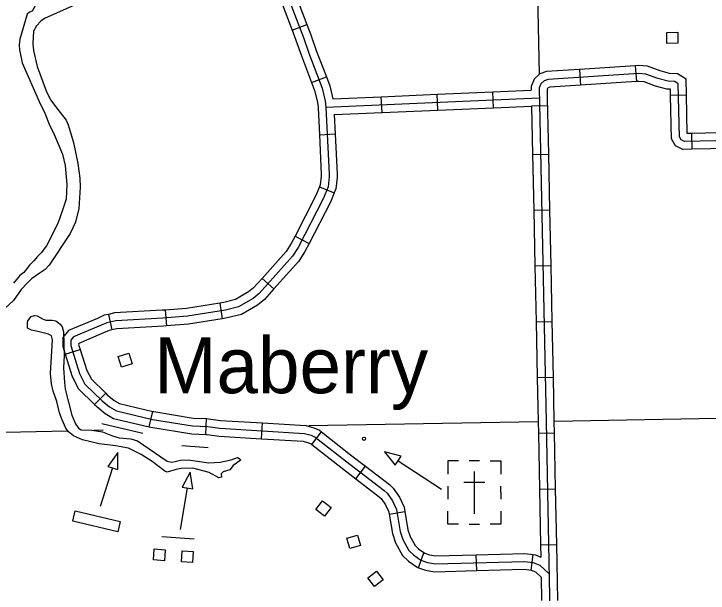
# Model space of a CAD drawing. Extents: x 1084508 to 1142749, y 1057638 to 1093403.
# Drawn here: x 1089174 to 1091236, y 1088820 to 1090540 of the extents above; entities that cross this region are included whole.
import ezdxf

# ---------------------------------------------------------------- set-up
doc = ezdxf.new("R2010")
doc.units = 0
for name, color, linetype in [('Level 24', 7, 'Continuous'), ('Level 32', 7, 'Continuous'), ('Level 35', 7, 'Continuous'), ('Level 5', 7, 'Continuous'), ('Level 56', 7, 'Continuous'), ('Level 57', 7, 'Continuous'), ('Level 9', 7, 'Continuous')]:
    doc.layers.add(name, color=color, linetype=linetype)

msp = doc.modelspace()

# ---------------------------------------------------------------- linework, layer by layer
at = {"layer": 'Level 32'}
for p, q in [((1090000.4, 1090491.8), (1090044.4, 1090508.5)), ((1090854.1, 1090375.1), (1090857.1, 1090328.1)), ((1091019.4, 1090385.9), (1091022.5, 1090338.9)), ((1090058.1, 1090336.4), (1090102.1, 1090353.2)), ((1090598.4, 1090261.4), (1090596.4, 1090308.4)), ((1090267.3, 1090247), (1090265.2, 1090294.1)), ((1090432.8, 1090254.2), (1090430.8, 1090301.3)), ((1091171, 1090298.4), (1091123.9, 1090297.3)), ((1090711.5, 1090266.6), (1090758.6, 1090267.5)), ((1090081.2, 1090180.9), (1090128.2, 1090183.3)), ((1091186.3, 1090185.1), (1091187.3, 1090138)), ((1090714.4, 1090122.7), (1090761.5, 1090123.7)), ((1090081.6, 1090026.2), (1090125.3, 1090008.6)), ((1090717.9, 1089957), (1090764.9, 1089958)), ((1090009, 1089879.8), (1090050.8, 1089858.2)), ((1090721.3, 1089791.3), (1090768.4, 1089792.3)), ((1089911, 1089754.5), (1089946.1, 1089723.1)), ((1089785.7, 1089681.2), (1089793.1, 1089634.7)), ((1089454.9, 1089647.5), (1089465.2, 1089601.6)), ((1089623.2, 1089660.2), (1089627.1, 1089613.3)), ((1090724.7, 1089625.6), (1090771.8, 1089626.6)), ((1089326.4, 1089529), (1089371.3, 1089543)), ((1090728.1, 1089459.9), (1090775.2, 1089460.9)), ((1089414, 1089379.5), (1089446.8, 1089413.3)), ((1089576, 1089313.7), (1089586.8, 1089359.5)), ((1089744.4, 1089290.8), (1089746.3, 1089337.9)), ((1089909.1, 1089278.2), (1089911.9, 1089325.2)), ((1090058.4, 1089261.3), (1090087.5, 1089298.3)), ((1090731.5, 1089294.3), (1090778.6, 1089295.2)), ((1090189.3, 1089159.3), (1090218.1, 1089196.6)), ((1090734.7, 1089128.6), (1090781.8, 1089129.5)), ((1090288.4, 1089054.3), (1090334.8, 1089062.2)), ((1090737.9, 1088962.9), (1090785, 1088963.8)), ((1090375.5, 1088895), (1090391.6, 1088939.2)), ((1090548.4, 1088886.6), (1090547.1, 1088933.7)), ((1090710.2, 1088887.6), (1090716.4, 1088934.3))]:
    msp.add_line(p, q, dxfattribs=at)
for points in [[(1090206.3, 1091133.5), (1090176.8, 1091115.4), (1090025.1, 1091025.1), (1090009.3, 1091012.1), (1089948.8, 1090952.6), (1089940.7, 1090944), (1089871.4, 1090883.8), (1089894, 1090845.3), (1089921.7, 1090775.8), (1089980.8, 1090609.8), (1090033.8, 1090470), (1090050, 1090423.4), (1090089.8, 1090319.7), (1090098.5, 1090282), (1090100.7, 1090263.4), (1090110.6, 1090064), (1090110.3, 1090055.8)], [(1089986.7, 1090663.3), (1090002.9, 1090617.9), (1090044.4, 1090508.5)], [(1089942.3, 1090647.5), (1089958.7, 1090601.6), (1090000.4, 1090491.8)], [(1090000.4, 1090491.8), (1090011.7, 1090462), (1090027.9, 1090415.3), (1090058.1, 1090336.4)], [(1090044.4, 1090508.5), (1090055.9, 1090478.1), (1090072.1, 1090431.5), (1090102.1, 1090353.2)], [(1090854.1, 1090375.1), (1090756.1, 1090368.7), (1090736.3, 1090361.9), (1090718.6, 1090346.4), (1090710.3, 1090324.1), (1090710.5, 1090313.4)], [(1091019.4, 1090385.9), (1090854.1, 1090375.1)], [(1091171, 1090298.4), (1091169.9, 1090345.6), (1091144.5, 1090361.9), (1091120.6, 1090363.2), (1091093.4, 1090370.6), (1091055.6, 1090384.5), (1091029.8, 1090386.6), (1091019.4, 1090385.9)], [(1090102.1, 1090353.2), (1090112.3, 1090326.6), (1090121.3, 1090287.8)], [(1092398.5, 1089559.2), (1092397.9, 1089688.5), (1092386.5, 1090167.5), (1092381.6, 1090179.9), (1092372.9, 1090186.4), (1091165.3, 1090161.1), (1091155.3, 1090166), (1091150.3, 1090175.3), (1091146.7, 1090332.5), (1091137, 1090338.7), (1091116.8, 1090339.8), (1091086.3, 1090348.1), (1091050.5, 1090361.3), (1091029.6, 1090363), (1090760.8, 1090345.4), (1090748.3, 1090341.2), (1090738.6, 1090332.6), (1090733.9, 1090320.1), (1090754.4, 1089329), (1090778.5, 1088082), (1090780.2, 1088073.2)], [(1090058.1, 1090336.4), (1090067.2, 1090312.7), (1090075.3, 1090278), (1090077.2, 1090261.4), (1090081.2, 1090180.9)], [(1090857.1, 1090328.1), (1090765.4, 1090322.1), (1090760.3, 1090320.4), (1090758.6, 1090318.8), (1090757.6, 1090316.1), (1090758.1, 1090289.4)], [(1091022.5, 1090338.9), (1090857.1, 1090328.1)], [(1091123.9, 1090297.3), (1091123.5, 1090315.9), (1091113, 1090316.5), (1091079.1, 1090325.7), (1091045.4, 1090338.1), (1091029.4, 1090339.4), (1091022.5, 1090338.9)], [(1090430.8, 1090301.3), (1090596.4, 1090308.4)], [(1090596.4, 1090308.4), (1090710.5, 1090313.4)], [(1090100.7, 1090263.4), (1090733.8, 1090290.8)], [(1090121.3, 1090287.8), (1090265.2, 1090294.1)], [(1090265.2, 1090294.1), (1090430.8, 1090301.3)], [(1090758.1, 1090289.4), (1090761.5, 1090123.7)], [(1091187.3, 1090138), (1091160.2, 1090137.4), (1091138.2, 1090148.1), (1091126.9, 1090169.2), (1091123.9, 1090297.3)], [(1091186.3, 1090185.1), (1091173.7, 1090184.8), (1091171, 1090298.4)], [(1090598.4, 1090261.4), (1090711.5, 1090266.3)], [(1090711.5, 1090266.3), (1090714.4, 1090122.7)], [(1090125.4, 1090240.9), (1090267.3, 1090247)], [(1090267.3, 1090247), (1090432.8, 1090254.2)], [(1090432.8, 1090254.2), (1090598.4, 1090261.4)], [(1090125.4, 1090240.9), (1090128.2, 1090183.3)], [(1090128.2, 1090183.3), (1090134.1, 1090064.2), (1090133.7, 1090054.1), (1090130, 1090020.3), (1090125.3, 1090008.6)], [(1091352, 1090188.5), (1091186.3, 1090185.1)], [(1090081.2, 1090180.9), (1090087, 1090063.9), (1090086.8, 1090057.6), (1090083.9, 1090031.9), (1090081.6, 1090026.2)], [(1091353, 1090141.5), (1091187.3, 1090138)], [(1090714.4, 1090122.7), (1090717.9, 1089957)], [(1090761.5, 1090123.7), (1090764.9, 1089958)], [(1090110.3, 1090055.8), (1090106.9, 1090026.1), (1090092.5, 1089990.3), (1090017.9, 1089845.7), (1090001.1, 1089820.1), (1089902.1, 1089709.1), (1089884.4, 1089694.7), (1089841.2, 1089669.7), (1089802.5, 1089660), (1089690, 1089642), (1089616.5, 1089636), (1089476.6, 1089628.2), (1089450, 1089622.3), (1089431.4, 1089614)], [(1090081.6, 1090026.2), (1090071.1, 1090000.1), (1090009, 1089879.8)], [(1090125.3, 1090008.6), (1090114, 1089980.5), (1090050.8, 1089858.2)], [(1090717.9, 1089957), (1090721.3, 1089791.3)], [(1090764.9, 1089958), (1090768.4, 1089792.3)], [(1090009, 1089879.8), (1089997.6, 1089857.6), (1089982.4, 1089834.4), (1089911, 1089754.5)], [(1090050.8, 1089858.2), (1090038.3, 1089833.9), (1090019.9, 1089805.7), (1089946.1, 1089723.1)], [(1090721.3, 1089791.3), (1090724.7, 1089625.6)], [(1090768.4, 1089792.3), (1090771.8, 1089626.6)], [(1089911, 1089754.5), (1089885.7, 1089726.2), (1089871, 1089714.1), (1089832.3, 1089691.7), (1089797.8, 1089683.1), (1089785.7, 1089681.2)], [(1089946.1, 1089723.1), (1089918.4, 1089692.1), (1089897.9, 1089675.2), (1089850.1, 1089647.6), (1089807.2, 1089636.9), (1089793.1, 1089634.7)], [(1089785.7, 1089681.2), (1089687.2, 1089665.4), (1089623.2, 1089660.2)], [(1089454.9, 1089647.5), (1089442.5, 1089644.7), (1089422, 1089635.6), (1089336, 1089599.6), (1089320, 1089578.6), (1089319.2, 1089552), (1089326.4, 1089529)], [(1089623.2, 1089660.2), (1089614.9, 1089659.5), (1089473.3, 1089651.6), (1089454.9, 1089647.5)], [(1089793.1, 1089634.7), (1089692.9, 1089618.7), (1089627.1, 1089613.3)], [(1090724.7, 1089625.6), (1090728.1, 1089459.9)], [(1090771.8, 1089626.6), (1090775.2, 1089460.9)], [(1089431.4, 1089614), (1089350.9, 1089580.3), (1089343.3, 1089570.4), (1089342.9, 1089555.3), (1089368.9, 1089471.8), (1089385.1, 1089440.3), (1089435.9, 1089391.2), (1089458.5, 1089372.6), (1089479.2, 1089360.7), (1089585.3, 1089335.7), (1089704.5, 1089316), (1089750.4, 1089314.1), (1089785.6, 1089309.3), (1090037.1, 1089294), (1090056.8, 1089288.6)], [(1089627.1, 1089613.3), (1089618.1, 1089612.5), (1089479.8, 1089604.8), (1089465.2, 1089601.6)], [(1089465.2, 1089601.6), (1089457.4, 1089599.8), (1089440.7, 1089592.4), (1089366.6, 1089561.4), (1089366.5, 1089558.5), (1089371.3, 1089543)], [(1089371.3, 1089543), (1089390.8, 1089480.8), (1089404.3, 1089454.6), (1089446.8, 1089413.3)], [(1089326.4, 1089529), (1089347.1, 1089462.8), (1089365.9, 1089426.1), (1089414, 1089379.5)], [(1090775.2, 1089460.9), (1090777.9, 1089329.5), (1090778.6, 1089295.2)], [(1090728.1, 1089459.9), (1090730.8, 1089328.6), (1090731.5, 1089294.3)], [(1089446.8, 1089413.3), (1089451.5, 1089408.8), (1089472, 1089392), (1089487.9, 1089382.8), (1089586.8, 1089359.5)], [(1089414, 1089379.5), (1089420.2, 1089373.6), (1089445.1, 1089353.1), (1089470.4, 1089338.5), (1089576, 1089313.7)], [(1089586.8, 1089359.5), (1089589.9, 1089358.8), (1089706.9, 1089339.4), (1089746.3, 1089337.9)], [(1089746.3, 1089337.9), (1089752.5, 1089337.6), (1089788, 1089332.7), (1089911.9, 1089325.2)], [(1089911.9, 1089325.2), (1090041, 1089317.3), (1090064.9, 1089310.8), (1090081.3, 1089303.2), (1090087.5, 1089298.3)], [(1089576, 1089313.7), (1089580.7, 1089312.6), (1089702.1, 1089292.5), (1089744.4, 1089290.8)], [(1090087.5, 1089298.3), (1090173.6, 1089230.8), (1090218.1, 1089196.6)], [(1089744.4, 1089290.8), (1089748.3, 1089290.6), (1089783.3, 1089285.8), (1089909.1, 1089278.2)], [(1089909.1, 1089278.2), (1090033.2, 1089270.6), (1090048.6, 1089266.4), (1090056.6, 1089262.7), (1090058.4, 1089261.3)], [(1090056.8, 1089288.6), (1090068.9, 1089282.9), (1090159.2, 1089212.2), (1090273.9, 1089123.9), (1090282.7, 1089116), (1090298.3, 1089093.4), (1090310, 1089068), (1090321.2, 1089002.2), (1090328.8, 1088978.7), (1090346.6, 1088946.5), (1090360.9, 1088933.2), (1090382.9, 1088917.3), (1090402, 1088910.4), (1090424.6, 1088906.8), (1090690.4, 1088914), (1090716.3, 1088910.6), (1090735.4, 1088902.6), (1090762.2, 1088878.3)], [(1090731.5, 1089294.3), (1090734.7, 1089128.6)], [(1090778.6, 1089295.2), (1090781.8, 1089129.5)], [(1090058.4, 1089261.3), (1090144.7, 1089193.7), (1090189.3, 1089159.3)], [(1090218.1, 1089196.6), (1090289, 1089142.1), (1090300.6, 1089131.7), (1090318.9, 1089105), (1090332.7, 1089075), (1090334.8, 1089062.2)], [(1090189.3, 1089159.3), (1090258.8, 1089105.8), (1090264.9, 1089100.3), (1090277.8, 1089081.7), (1090287.3, 1089060.9), (1090288.4, 1089054.3)], [(1090734.7, 1089128.6), (1090737.9, 1088962.9)], [(1090781.8, 1089129.5), (1090785, 1088963.8)], [(1090288.4, 1089054.3), (1090298.3, 1088996.6), (1090307.1, 1088969.3), (1090327.8, 1088931.8), (1090346, 1088914.9), (1090371.8, 1088896.3), (1090375.5, 1088895)], [(1090334.8, 1089062.2), (1090344.1, 1089007.9), (1090350.5, 1088988.1), (1090365.4, 1088961.2), (1090375.9, 1088951.4), (1090394, 1088938.3), (1090391.6, 1088939.2)], [(1090737.9, 1088962.9), (1090738.6, 1088926.7)], [(1090785, 1088963.8), (1090788.2, 1088798.1)], [(1090391.6, 1088939.2), (1090407.9, 1088933.3), (1090426.1, 1088930.4), (1090547.1, 1088933.7)], [(1090547.1, 1088933.7), (1090691.6, 1088937.6), (1090716.4, 1088934.3)], [(1090716.4, 1088934.3), (1090722.6, 1088933.5), (1090738.6, 1088926.7)], [(1090375.5, 1088895), (1090396.1, 1088887.5), (1090423.1, 1088883.2), (1090548.4, 1088886.6)], [(1090548.4, 1088886.6), (1090689.2, 1088890.4), (1090710.2, 1088887.6)], [(1090710.1, 1088887.6), (1090722.6, 1088882.4), (1090739.8, 1088866.8)], [(1090739.8, 1088866.8), (1090741.1, 1088797.2)]]:
    msp.add_lwpolyline(points, dxfattribs=at)
at = {"layer": 'Level 35'}
for points in [[(1089241.8, 1089597.2), (1089226.1, 1089600.5), (1089215.1, 1089606.5), (1089214.4, 1089623.5), (1089216.1, 1089628.6), (1089225.4, 1089641.3), (1089235, 1089644.5), (1089243.7, 1089642.9), (1089259.6, 1089634), (1089269.2, 1089630.6), (1089287.8, 1089630.7), (1089298.6, 1089628.6), (1089311.8, 1089618.5), (1089317.5, 1089610.4), (1089321.2, 1089595.4), (1089323.2, 1089524.9), (1089322, 1089489), (1089324.9, 1089445.6)], [(1089288.4, 1089571.8), (1089285.8, 1089583.4), (1089277.4, 1089588.7), (1089241.8, 1089597.2)], [(1089622.8, 1089181.8), (1089584.6, 1089210.6), (1089552, 1089231.1), (1089514.4, 1089250.2), (1089476.4, 1089256.9), (1089427.4, 1089263), (1089378.4, 1089275.3), (1089350.9, 1089286.6), (1089336, 1089298.6), (1089328, 1089310), (1089317.4, 1089334.4), (1089310, 1089354.6), (1089301.5, 1089388.7), (1089291.2, 1089419.1), (1089286, 1089441.3), (1089283, 1089471.4), (1089288.4, 1089571.8)], [(1089324.9, 1089445.6), (1089326.9, 1089424.9), (1089346.4, 1089348.1), (1089357.2, 1089322.4), (1089365.8, 1089309.2), (1089373.8, 1089304.5), (1089405.6, 1089303.6), (1089437.8, 1089299), (1089466.8, 1089286.8), (1089487.2, 1089281), (1089521.6, 1089277.5), (1089541.7, 1089272.1), (1089629.6, 1089211.3), (1089642.6, 1089208.3), (1089652.9, 1089210.6), (1089669.1, 1089214.7), (1089692.1, 1089215.9), (1089752.8, 1089206.6), (1089787.1, 1089209), (1089819.3, 1089215.3)], [(1089819.3, 1089215.3), (1089838.2, 1089222), (1089846.3, 1089217.9), (1089847, 1089214.1), (1089835.4, 1089205.2), (1089824.9, 1089198.5), (1089815.3, 1089186.1), (1089795.7, 1089179.7), (1089789.4, 1089173.5), (1089790.3, 1089164.1), (1089783.1, 1089162.3), (1089754.1, 1089178.3), (1089705.3, 1089190.8), (1089671.3, 1089189.6), (1089656.3, 1089186.5), (1089629.8, 1089178.9), (1089622.8, 1089181.8)]]:
    msp.add_lwpolyline(points, dxfattribs=at)
at = {"layer": 'Level 5'}
for points in [[(1090728.6, 1090597.6), (1090734.2, 1090360.7)], [(1092385.8, 1089359.1), (1090779, 1089329.5)], [(1090731.2, 1089328.6), (1090049.8, 1089316.3)], [(1089333.1, 1089300.9), (1089100, 1089295.4), (1088565.9, 1089290.5)], [(1089439.7, 1089303.4), (1089411.5, 1089302.8)]]:
    msp.add_lwpolyline(points, dxfattribs=at)
at = {"layer": 'Level 56'}
for p, q in [((1089434.9, 1089323.5), (1089557.4, 1089294.4)), ((1089672.6, 1089258.5), (1089751.5, 1089252.2)), ((1089467.3, 1089191.4), (1089430.6, 1089077.1)), ((1089689, 1089131.9), (1089668.3, 1089008.6)), ((1089613.1, 1088988.2), (1089709.9, 1088980.4))]:
    msp.add_line(p, q, dxfattribs=at)
for points in [[(1091145.8, 1090485.4), (1091146.1, 1090452.7), (1091113.3, 1090452.4), (1091113, 1090485.1)], [(1089484, 1089522.1), (1089515.2, 1089531.9), (1089525, 1089500.6), (1089493.8, 1089490.9)], [(1089452.8, 1089196.1), (1089483.3, 1089186.3), (1089482.7, 1089236.9)], [(1089674, 1089134.4), (1089705.6, 1089129.1), (1089697.8, 1089179.1)], [(1090096.3, 1089048.1), (1090070.5, 1089068.2), (1090090.7, 1089094), (1090116.4, 1089073.9)], [(1089349.2, 1089033.3), (1089356.5, 1089063.8), (1089490.1, 1089032.1), (1089482.8, 1089001.6)], [(1090194.6, 1088992.1), (1090203.6, 1088960.7), (1090172.1, 1088951.7), (1090163.1, 1088983.1)], [(1089621, 1088915.6), (1089588.4, 1088918.1), (1089591, 1088950.8), (1089623.6, 1088948.2)], [(1089704.3, 1088910.4), (1089671.7, 1088912.9), (1089674.3, 1088945.6), (1089706.8, 1088943)], [(1090250.5, 1088885.1), (1090270.7, 1088859.5), (1090245, 1088839.2), (1090224.7, 1088864.8)]]:
    msp.add_lwpolyline(points, close=True, dxfattribs=at)
at = {"layer": 'Level 57'}
for p, q in [((1090314.8, 1089212.3), (1090444.3, 1089128.7)), ((1090557, 1089212.4), (1090525.6, 1089212.4)), ((1090541.2, 1089181), (1090541.2, 1089055.5)), ((1090462.7, 1089137.6), (1090462.7, 1089098.4)), ((1090509.8, 1089149.6), (1090572.8, 1089149.6)), ((1090619.6, 1089118.3), (1090619.6, 1089137.6)), ((1090541.2, 1089118.3), (1090541.2, 1089118.3)), ((1090541.2, 1089118.3), (1090541.2, 1089118.3)), ((1090619.6, 1089118.3), (1090619.6, 1089098.4)), ((1090525.6, 1089024.1), (1090557, 1089024.1))]:
    msp.add_line(p, q, dxfattribs=at)
msp.add_lwpolyline([(1090306.5, 1089199.6), (1090323.9, 1089226.5), (1090274.9, 1089239.1)], close=True, dxfattribs=at)
for points in [[(1090494.1, 1089212.4), (1090462.7, 1089212.4), (1090462.7, 1089173.2)], [(1090588.2, 1089212.4), (1090619.6, 1089212.4), (1090619.6, 1089173.2)], [(1090494.1, 1089024.1), (1090462.7, 1089024.1), (1090462.7, 1089063.3)], [(1090619.6, 1089063.3), (1090619.6, 1089024.1), (1090588.2, 1089024.1)]]:
    msp.add_lwpolyline(points, dxfattribs=at)
msp.add_circle((1090214, 1089278), 4.71, dxfattribs=at)
at = {"layer": 'Level 9'}
for points in [[(1089590.2, 1090960.6), (1089549.6, 1090826.1), (1089536.8, 1090795.5), (1089524.7, 1090774.3), (1089486.8, 1090725.5), (1089427.7, 1090665.6), (1089417.4, 1090636.6), (1089407.7, 1090626.7), (1089315.2, 1090582.3), (1089308, 1090580.2), (1089295.2, 1090569.9), (1089285.2, 1090567.4), (1089273.7, 1090570.7), (1089262.6, 1090582.3), (1089251.5, 1090584), (1089243.9, 1090577.1), (1089228.6, 1090547.6), (1089220.2, 1090545.4), (1089213.2, 1090539.5), (1089191.4, 1090465.2), (1089190.2, 1090446.6), (1089190.8, 1090433.1)], [(1089660.4, 1090947), (1089654.4, 1090937.4), (1089644.7, 1090900.2), (1089621.6, 1090835.7), (1089605.8, 1090804.6), (1089596.9, 1090788.2), (1089508.6, 1090682.8), (1089437.3, 1090609.3), (1089431.2, 1090603.7), (1089409.3, 1090591.5), (1089265, 1090526), (1089254, 1090518.3), (1089240.9, 1090504), (1089232.4, 1090488.2), (1089230.3, 1090451.9), (1089232.9, 1090431.5)], [(1089232.9, 1090431.5), (1089242.9, 1090383.4), (1089270.1, 1090311.3), (1089283.4, 1090284.4), (1089304.3, 1090255.9), (1089329.1, 1090224.4), (1089335.3, 1090210.8), (1089350.8, 1090157.5), (1089364.4, 1090095.6), (1089370.4, 1090052.1), (1089371.4, 1090025.7), (1089367.5, 1089961.9), (1089357.6, 1089921.8), (1089341.2, 1089888.1), (1089278.6, 1089794.1), (1089266.8, 1089780.5), (1089249.6, 1089768.5), (1089226.6, 1089752.8), (1089213.5, 1089740), (1089196.3, 1089721.1), (1089172.9, 1089688.8), (1089148.6, 1089665.8)], [(1089190.8, 1090433.1), (1089199, 1090394.4), (1089249.6, 1090279.7), (1089265.7, 1090244.7), (1089278.8, 1090212.4), (1089293.8, 1090182.1), (1089318.7, 1090123.2), (1089326.2, 1090089.8), (1089331.5, 1090033), (1089329.9, 1089989.8), (1089318.9, 1089956.6), (1089304.9, 1089917.6), (1089271.1, 1089850.6), (1089255.2, 1089829.8), (1089244.3, 1089819.3), (1089233.7, 1089806.9), (1089220.1, 1089793.2), (1089203.8, 1089771.8), (1089192.2, 1089763.2), (1089173.5, 1089740.4)]]:
    msp.add_lwpolyline(points, dxfattribs=at)

# ---------------------------------------------------------------- texts
at = {"layer": 'Level 24'}
msp.add_text('Maberry', height=165.73, dxfattribs=at).set_placement((1089591.3, 1089413.3))

doc.saveas('drawing.dxf')
